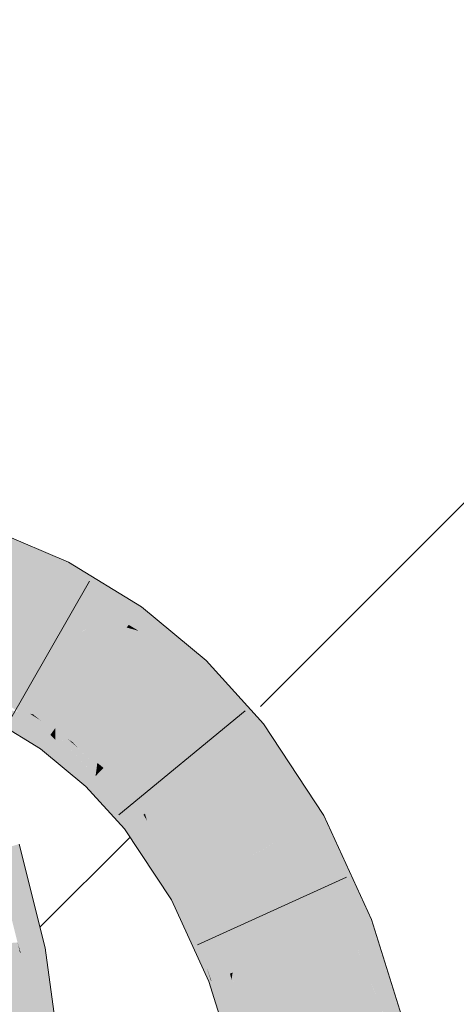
# Model space of a CAD drawing. Extents: x -620 to 300, y 62 to 1162.
# Tile 295 of 307: x 176.851 to 177.478, y 1034.361 to 1035.774. Entities that reach past the tile are written whole.
import ezdxf

# ---------------------------------------------------------------- set-up
doc = ezdxf.new("R2010")
doc.units = 0
doc.layers.get('0').update_dxf_attribs({"lineweight": 13})
for name, color, linetype, lineweight, true_color in [('E_Detail_Wandschraffur', 7, 'Continuous', 5, 0xc0c0c0), ('E_Leerrohr 25-A06G955E8I', 7, 'Continuous', 9, 0xff8000), ('E_Leerrohr 25-Shading', 7, 'Continuous', 9, 0xff8000)]:
    doc.layers.add(name, color=color, linetype=linetype, lineweight=lineweight, true_color=true_color)

# ---------------------------------------------------------------- blocks, each defined once
blk = doc.blocks.new('Shading-A06G94V18I', base_point=(243.3339, 864.5048))
at = {"layer": 'E_Leerrohr 25-Shading', "color": 43, "true_color": 0xd7ab7f}
for points in [[(176.9161, 1034.998), (176.8097, 1035.0436), (176.8024, 1035.0253)], [(176.7961, 1035.0096), (176.9161, 1034.998), (176.8024, 1035.0253)], [(176.9161, 1034.998), (176.7961, 1035.0096), (176.9062, 1034.9668), (176.8832, 1034.9723)], [(176.9161, 1034.998), (176.9062, 1034.9668), (176.9211, 1034.9958)], [(177.0188, 1034.9215), (177.0263, 1034.9319), (176.9062, 1034.9668), (176.9211, 1034.9958)], [(176.8832, 1034.9723), (176.9044, 1034.9633), (176.9062, 1034.9668)], [(176.9062, 1034.9668), (176.9044, 1034.9633), (177.0078, 1034.906), (176.9808, 1034.9167)], [(176.9062, 1034.9668), (177.0078, 1034.906), (177.0188, 1034.9215)], [(177.0188, 1034.9215), (177.0078, 1034.906), (177.0908, 1034.8784), (177.0223, 1034.8973)], [(177.0908, 1034.8784), (177.0263, 1034.9319), (177.0188, 1034.9215)], [(176.9808, 1034.9167), (177.005, 1034.9021), (177.0078, 1034.906)], [(177.0078, 1034.906), (177.005, 1034.9021), (177.0223, 1034.8973)], [(177.0223, 1034.8973), (177.005, 1034.9021), (177.1098, 1034.8451), (177.0939, 1034.8284)], [(177.0908, 1034.8784), (177.0223, 1034.8973), (177.1192, 1034.8549), (177.1098, 1034.8451)], [(177.1835, 1034.7837), (177.1192, 1034.8549), (177.1098, 1034.8451)], [(177.0939, 1034.8284), (177.1835, 1034.7837), (177.1098, 1034.8451)], [(177.0939, 1034.8284), (177.1721, 1034.7418), (177.1835, 1034.7837), (177.2013, 1034.7639)], [(176.8225, 1034.8032), (176.8213, 1034.8008), (176.856, 1034.7802), (176.8485, 1034.7815)], [(176.856, 1034.7802), (176.8661, 1034.7784), (176.8225, 1034.8032), (176.8239, 1034.8059)], [(176.8661, 1034.7784), (176.8701, 1034.7777), (176.8239, 1034.8059)], [(176.8072, 1034.7733), (176.8812, 1034.7283), (176.8144, 1034.7874), (176.8833, 1034.7311)], [(176.8485, 1034.7815), (176.8144, 1034.7874), (176.8954, 1034.7482), (176.8833, 1034.7311)], [(176.856, 1034.7802), (176.8485, 1034.7815), (176.8978, 1034.7515), (176.8954, 1034.7482)], [(176.8978, 1034.7515), (176.8661, 1034.7784), (176.856, 1034.7802)], [(176.8978, 1034.7515), (176.8994, 1034.7538), (176.8661, 1034.7784), (176.8814, 1034.7686)], [(176.8814, 1034.7686), (176.8701, 1034.7777), (176.8661, 1034.7784)], [(176.8701, 1034.7777), (176.8814, 1034.7686), (176.9025, 1034.7581), (176.9009, 1034.7559)], [(176.8814, 1034.7686), (176.8994, 1034.7538), (176.9009, 1034.7559)], [(176.9025, 1034.7504), (176.8994, 1034.7538), (176.9026, 1034.7467), (176.8978, 1034.7515)], [(176.8994, 1034.7538), (176.9025, 1034.7504), (176.9009, 1034.7559), (176.9025, 1034.7544)], [(176.9025, 1034.7544), (176.9025, 1034.7581), (176.9009, 1034.7559)], [(176.9025, 1034.7581), (176.9025, 1034.7544), (176.9207, 1034.7419)], [(176.9025, 1034.7581), (176.9207, 1034.7419), (176.9271, 1034.7377)], [(176.9602, 1034.6888), (176.9616, 1034.6991), (176.9025, 1034.7504), (176.9025, 1034.7544)], [(176.9207, 1034.7419), (176.9025, 1034.7544), (176.9618, 1034.7007), (176.9616, 1034.6991)], [(177.256, 1034.6145), (177.288, 1034.6322), (177.1721, 1034.7418), (177.2013, 1034.7639)], [(176.8954, 1034.7482), (176.8833, 1034.7311), (176.9026, 1034.741), (176.9028, 1034.7103)], [(176.8978, 1034.7515), (176.8954, 1034.7482), (176.9026, 1034.7467), (176.9026, 1034.741)], [(176.9447, 1034.7053), (176.9025, 1034.7504), (176.9026, 1034.7467)], [(176.9574, 1034.6858), (176.9602, 1034.6888), (176.9026, 1034.7467), (176.9447, 1034.7053)], [(176.9574, 1034.6858), (176.9026, 1034.7467), (176.9026, 1034.741)], [(176.9026, 1034.741), (176.9028, 1034.7103), (176.9574, 1034.6858), (176.9463, 1034.6742)], [(176.9207, 1034.7419), (176.9618, 1034.7007), (176.9341, 1034.7301)], [(176.9271, 1034.7377), (176.9207, 1034.7419), (176.9341, 1034.7301)], [(176.8812, 1034.7283), (176.9028, 1034.7103), (176.8833, 1034.7311)], [(176.9271, 1034.7377), (176.9341, 1034.7302), (176.9627, 1034.708), (176.9624, 1034.7052)], [(176.9341, 1034.7302), (176.9618, 1034.7007), (176.9624, 1034.7052)], [(176.9616, 1034.6991), (176.9602, 1034.6888), (176.9661, 1034.6949)], [(176.9661, 1034.6949), (176.9666, 1034.6956), (176.9616, 1034.6991), (176.9618, 1034.7007)], [(176.9618, 1034.7007), (176.9666, 1034.6956), (176.9624, 1034.7052), (176.9697, 1034.6987)], [(176.9697, 1034.6987), (176.9706, 1034.6996), (176.9624, 1034.7052), (176.9627, 1034.708)], [(176.9716, 1034.7007), (176.9627, 1034.708), (176.9706, 1034.6996)], [(176.9666, 1034.6956), (176.9661, 1034.6949), (176.9865, 1034.6682)], [(176.9865, 1034.6682), (176.9697, 1034.6987), (176.9666, 1034.6956)], [(176.9839, 1034.6812), (176.9706, 1034.6996), (176.9697, 1034.6987)], [(176.9865, 1034.6682), (177.0221, 1034.6283), (176.9697, 1034.6987), (176.9839, 1034.6812)], [(176.9716, 1034.7007), (176.9706, 1034.6996), (176.9925, 1034.6763)], [(176.9925, 1034.6763), (176.9706, 1034.6996), (177.0249, 1034.6304), (176.9839, 1034.6812)], [(176.9716, 1034.7007), (176.9925, 1034.6763), (177.0311, 1034.6351)], [(176.9574, 1034.6858), (176.9463, 1034.6742), (177.0068, 1034.6167), (177.002, 1034.613)], [(176.9602, 1034.6888), (176.9574, 1034.6858), (177.0105, 1034.6195), (177.0068, 1034.6167)], [(176.9661, 1034.6949), (176.9602, 1034.6888), (177.0189, 1034.6259), (177.0105, 1034.6195)], [(176.9839, 1034.6812), (177.0221, 1034.6283), (177.0249, 1034.6304)], [(177.0221, 1034.6283), (176.9865, 1034.6682), (177.0189, 1034.6259)], [(176.9925, 1034.6763), (177.0249, 1034.6304), (177.0291, 1034.6335)], [(177.0311, 1034.6351), (176.9925, 1034.6763), (177.0291, 1034.6335)], [(177.0189, 1034.6259), (177.0105, 1034.6195), (177.054, 1034.5575), (177.0663, 1034.5156)], [(177.0221, 1034.6283), (177.0189, 1034.6259), (177.0467, 1034.5822), (177.054, 1034.5575)], [(177.0221, 1034.6283), (177.0467, 1034.5822), (177.0249, 1034.6304), (177.0415, 1034.5999)], [(177.0249, 1034.6304), (177.0415, 1034.5999), (177.0291, 1034.6335), (177.0342, 1034.6248)], [(177.0342, 1034.6248), (177.0311, 1034.6351), (177.0291, 1034.6335)], [(177.0342, 1034.6248), (177.0925, 1034.524), (177.0311, 1034.6351), (177.0978, 1034.527)], [(177.0978, 1034.527), (177.1013, 1034.5289), (177.0311, 1034.6351)], [(177.0849, 1034.5199), (177.0925, 1034.524), (177.0415, 1034.5999), (177.0342, 1034.6248)], [(177.256, 1034.6145), (177.3566, 1034.4832), (177.288, 1034.6322)], [(177.0068, 1034.6167), (177.002, 1034.613), (177.026, 1034.5767)], [(177.0188, 1034.5916), (177.0105, 1034.6195), (177.0068, 1034.6167)], [(177.0188, 1034.5916), (177.0498, 1034.5421), (177.0105, 1034.6195), (177.0256, 1034.5914)], [(177.3566, 1034.4832), (177.256, 1034.6145), (177.3263, 1034.4716), (177.3016, 1034.5153)], [(177.0415, 1034.5999), (177.0467, 1034.5822), (177.0849, 1034.5199), (177.0811, 1034.5178)], [(176.8415, 1034.5887), (176.8156, 1034.5811), (176.8526, 1034.4358), (176.8481, 1034.4502)], [(176.8415, 1034.5887), (176.8723, 1034.4897), (176.8507, 1034.5914), (176.882, 1034.4652)], [(176.8415, 1034.5887), (176.8526, 1034.4358), (176.8871, 1034.4424)], [(177.0188, 1034.5916), (177.026, 1034.5767), (177.0423, 1034.552)], [(177.0423, 1034.552), (177.0525, 1034.5366), (177.0188, 1034.5916), (177.0498, 1034.5421)], [(177.0498, 1034.5421), (177.0663, 1034.5156), (177.0256, 1034.5914)], [(177.077, 1034.5155), (177.0811, 1034.5178), (177.0535, 1034.5591), (177.0467, 1034.5822)], [(177.0759, 1034.5149), (177.077, 1034.5155), (177.054, 1034.5575), (177.0535, 1034.5591)], [(177.054, 1034.5575), (177.0663, 1034.5156), (177.0759, 1034.5149), (177.0693, 1034.5112)], [(177.0525, 1034.5366), (177.0663, 1034.5156), (177.0498, 1034.5421)], [(177.0925, 1034.524), (177.1103, 1034.474), (177.0978, 1034.527), (177.1044, 1034.5098)], [(177.1044, 1034.5098), (177.1013, 1034.5289), (177.0978, 1034.527)], [(177.1458, 1034.4026), (177.1533, 1034.4054), (177.1044, 1034.5098), (177.1013, 1034.5289)], [(177.1533, 1034.4054), (177.1572, 1034.407), (177.1013, 1034.5289)], [(177.0759, 1034.5149), (177.0693, 1034.5112), (177.0928, 1034.46)], [(177.077, 1034.5155), (177.0759, 1034.5149), (177.1226, 1034.3949), (177.0928, 1034.46)], [(177.123, 1034.3939), (177.0811, 1034.5178), (177.1226, 1034.3949), (177.077, 1034.5155)], [(177.0811, 1034.5178), (177.1203, 1034.4125), (177.0849, 1034.5199)], [(177.1203, 1034.4125), (177.0811, 1034.5178), (177.1261, 1034.395), (177.123, 1034.3939)], [(177.0849, 1034.5199), (177.1203, 1034.4125), (177.0925, 1034.524), (177.1103, 1034.474)], [(177.3016, 1034.5153), (177.3138, 1034.4886), (177.3263, 1034.4716), (177.3243, 1034.4708)], [(177.1044, 1034.5098), (177.1103, 1034.474), (177.1458, 1034.4026), (177.1369, 1034.3992)], [(176.8723, 1034.4897), (176.8871, 1034.4424), (176.882, 1034.4652), (176.8877, 1034.4425)], [(177.3138, 1034.4886), (177.3224, 1034.4701), (177.3243, 1034.4708)], [(177.1103, 1034.474), (177.1203, 1034.4125), (177.1369, 1034.3992), (177.1267, 1034.3953)], [(177.3224, 1034.4701), (177.3724, 1034.3102), (177.3243, 1034.4708), (177.3875, 1034.3136)], [(177.3263, 1034.4716), (177.3243, 1034.4708), (177.3862, 1034.3313), (177.3719, 1034.3525)], [(177.3931, 1034.3149), (177.4081, 1034.3184), (177.3263, 1034.4716), (177.3566, 1034.4832)], [(176.8481, 1034.4502), (176.8517, 1034.4355), (176.8526, 1034.4358)], [(176.8871, 1034.4424), (176.8526, 1034.4358), (176.8898, 1034.4268), (176.8527, 1034.4353)], [(176.8898, 1034.4268), (176.8877, 1034.4425), (176.8871, 1034.4424)], [(176.8526, 1034.4358), (176.8517, 1034.4355), (176.8527, 1034.4353)], [(176.8527, 1034.4353), (176.8517, 1034.4355), (176.8819, 1034.2747), (176.8741, 1034.2742)], [(176.9106, 1034.2765), (176.8898, 1034.4268), (176.8713, 1034.3329), (176.8527, 1034.4353)], [(177.1267, 1034.3953), (177.1203, 1034.4125), (177.1261, 1034.395)], [(177.1267, 1034.3953), (177.144, 1034.3273), (177.1369, 1034.3992), (177.1473, 1034.3472)], [(177.1369, 1034.3992), (177.1473, 1034.3472), (177.1458, 1034.4026), (177.1519, 1034.3751)], [(177.1458, 1034.4026), (177.1519, 1034.3751), (177.1533, 1034.4054), (177.1555, 1034.3966)], [(177.1555, 1034.3966), (177.1572, 1034.407), (177.1533, 1034.4054)], [(177.1583, 1034.3856), (177.1572, 1034.407), (177.1555, 1034.3966)], [(177.1965, 1034.2697), (177.2001, 1034.2704), (177.1573, 1034.4069), (177.1572, 1034.407)], [(177.1583, 1034.3856), (177.1882, 1034.2677), (177.1573, 1034.4069), (177.1965, 1034.2697)], [(177.1261, 1034.395), (177.123, 1034.3939), (177.1305, 1034.3702)], [(177.1267, 1034.3953), (177.1261, 1034.395), (177.144, 1034.3273), (177.1305, 1034.3702)], [(177.1519, 1034.3751), (177.1608, 1034.3353), (177.1555, 1034.3966), (177.1583, 1034.3856)], [(177.1765, 1034.265), (177.1882, 1034.2677), (177.1608, 1034.3353), (177.1583, 1034.3856)], [(177.1645, 1034.2622), (177.1608, 1034.3353), (177.1473, 1034.3472), (177.1519, 1034.3751)]]:
    blk.add_solid(points, dxfattribs=at)
at = {"layer": 'E_Leerrohr 25-Shading', "color": 31, "true_color": 0xfabd7f}
for points in [[(176.7961, 1035.0096), (176.7651, 1034.9316), (176.8832, 1034.9723), (176.7994, 1034.921)], [(176.7908, 1034.9158), (176.8642, 1034.8845), (176.8832, 1034.9723), (176.9044, 1034.9633)], [(176.9044, 1034.9633), (176.8642, 1034.8845), (176.9808, 1034.9167), (176.8903, 1034.8712)], [(176.8396, 1034.8365), (176.8642, 1034.8845), (176.7908, 1034.9158)], [(176.888, 1034.87), (176.9537, 1034.8301), (176.9808, 1034.9167), (177.005, 1034.9021)], [(176.9537, 1034.8301), (177.038, 1034.77), (177.005, 1034.9021), (177.0939, 1034.8284)], [(176.8655, 1034.8599), (176.8642, 1034.8845), (176.8584, 1034.8733)], [(176.8642, 1034.8845), (176.888, 1034.87), (176.8903, 1034.8712)], [(176.8642, 1034.8845), (176.9272, 1034.7928), (176.888, 1034.87)], [(176.9272, 1034.7928), (176.8642, 1034.8845), (176.9121, 1034.7716), (176.8655, 1034.8599)], [(176.8396, 1034.8365), (176.8701, 1034.7777), (176.8584, 1034.8733), (176.8655, 1034.8599)], [(176.9272, 1034.7928), (176.9537, 1034.8301), (176.888, 1034.87)], [(176.8655, 1034.8599), (176.8701, 1034.7777), (176.9121, 1034.7716), (176.9025, 1034.7581)], [(176.8239, 1034.8059), (176.8701, 1034.7777), (176.8396, 1034.8365)], [(176.9627, 1034.708), (176.9537, 1034.8301), (176.9272, 1034.7928)], [(176.9537, 1034.8301), (177.0327, 1034.7645), (177.038, 1034.77)], [(176.9627, 1034.708), (176.9716, 1034.7007), (176.9537, 1034.8301), (177.0327, 1034.7645)], [(177.1199, 1034.7023), (177.1721, 1034.7418), (177.038, 1034.77), (177.0939, 1034.8284)], [(176.9272, 1034.7928), (176.9121, 1034.7716), (176.9627, 1034.708), (176.9271, 1034.7377)], [(176.9121, 1034.7716), (176.9025, 1034.7581), (176.9271, 1034.7377)], [(177.038, 1034.77), (177.0327, 1034.7645), (177.1199, 1034.7023), (177.1075, 1034.6929)], [(177.0311, 1034.6351), (177.1016, 1034.6885), (176.9716, 1034.7007), (177.0327, 1034.7645)], [(177.0327, 1034.7645), (177.1016, 1034.6885), (177.1075, 1034.6929)], [(177.2274, 1034.5986), (177.256, 1034.6145), (177.1199, 1034.7023), (177.1721, 1034.7418)], [(177.1199, 1034.7023), (177.1075, 1034.6929), (177.2274, 1034.5986), (177.2037, 1034.5856)], [(177.1013, 1034.5289), (177.1786, 1034.5717), (177.0311, 1034.6351), (177.1016, 1034.6885)], [(177.1075, 1034.6929), (177.1016, 1034.6885), (177.2037, 1034.5856), (177.1786, 1034.5717)], [(177.256, 1034.6145), (177.2274, 1034.5986), (177.3016, 1034.5153)], [(177.2274, 1034.5986), (177.1786, 1034.5717), (177.3138, 1034.4886), (177.2236, 1034.4739)], [(177.2274, 1034.5986), (177.3138, 1034.4886), (177.3016, 1034.5153)], [(177.1013, 1034.5289), (177.2236, 1034.4739), (177.1786, 1034.5717)], [(177.1013, 1034.5289), (177.1572, 1034.407), (177.2236, 1034.4739), (177.2301, 1034.4348)], [(177.2236, 1034.4739), (177.2398, 1034.4385), (177.3138, 1034.4886), (177.3224, 1034.4701)], [(177.2301, 1034.4348), (177.2398, 1034.4385), (177.2236, 1034.4739)], [(177.2398, 1034.4385), (177.2959, 1034.2925), (177.3224, 1034.4701), (177.3724, 1034.3102)], [(176.759, 1034.4427), (176.7649, 1034.4189), (176.8481, 1034.4502), (176.8517, 1034.4355)], [(176.7859, 1034.2684), (176.8741, 1034.2742), (176.7649, 1034.4189), (176.8517, 1034.4355)], [(177.1572, 1034.407), (177.2001, 1034.2704), (177.2301, 1034.4348), (177.246, 1034.281)], [(177.246, 1034.281), (177.2863, 1034.2903), (177.2301, 1034.4348), (177.2398, 1034.4385)], [(177.2398, 1034.4385), (177.2863, 1034.2903), (177.2959, 1034.2925)]]:
    blk.add_solid(points, dxfattribs=at)
blk = doc.blocks.new('Referenz-A06G955I8I')
at = {"layer": 'E_Detail_Wandschraffur', "linetype": 'ByBlock', "ltscale": 0.13}
for p, q in [((177.197, 1034.7886), (178.1829, 1035.7745)), ((176.8803, 1034.4719), (177.0097, 1034.6013))]:
    blk.add_line(p, q, dxfattribs=at)
at = {"layer": 'E_Leerrohr 25-A06G955E8I', "linetype": 'Continuous', "ltscale": 0.13}
for p, q in [((176.9211, 1034.9958), (176.8097, 1035.0436)), ((177.0263, 1034.9319), (176.9211, 1034.9958)), ((176.9517, 1034.9688), (176.8348, 1034.7649)), ((177.1192, 1034.8548), (177.0263, 1034.9319)), ((177.2013, 1034.7639), (177.1192, 1034.8548)), ((177.1749, 1034.7824), (176.9934, 1034.6331)), ((176.8812, 1034.7282), (176.8072, 1034.7733)), ((177.288, 1034.6322), (177.2013, 1034.7639)), ((176.9463, 1034.6742), (176.8812, 1034.7282)), ((177.002, 1034.613), (176.9463, 1034.6742)), ((177.3566, 1034.4832), (177.288, 1034.6322)), ((177.0693, 1034.5112), (177.002, 1034.613)), ((176.8877, 1034.4425), (176.8507, 1034.5914)), ((177.3208, 1034.5437), (177.1067, 1034.4469)), ((177.1231, 1034.3939), (177.0693, 1034.5112)), ((177.4081, 1034.3184), (177.3566, 1034.4832)), ((176.9106, 1034.2765), (176.8877, 1034.4425)), ((177.1645, 1034.2622), (177.1231, 1034.3939))]:
    blk.add_line(p, q, dxfattribs=at)

msp = doc.modelspace()

# ---------------------------------------------------------------- block references
at = {"color": 8, "lineweight": 25, "ltscale": 0.25, "true_color": 0x808080}
msp.add_blockref('Referenz-A06G955I8I', (0, 0), dxfattribs=at)
msp.add_blockref('Shading-A06G94V18I', (243.3339, 864.5048))

doc.saveas('drawing.dxf')
